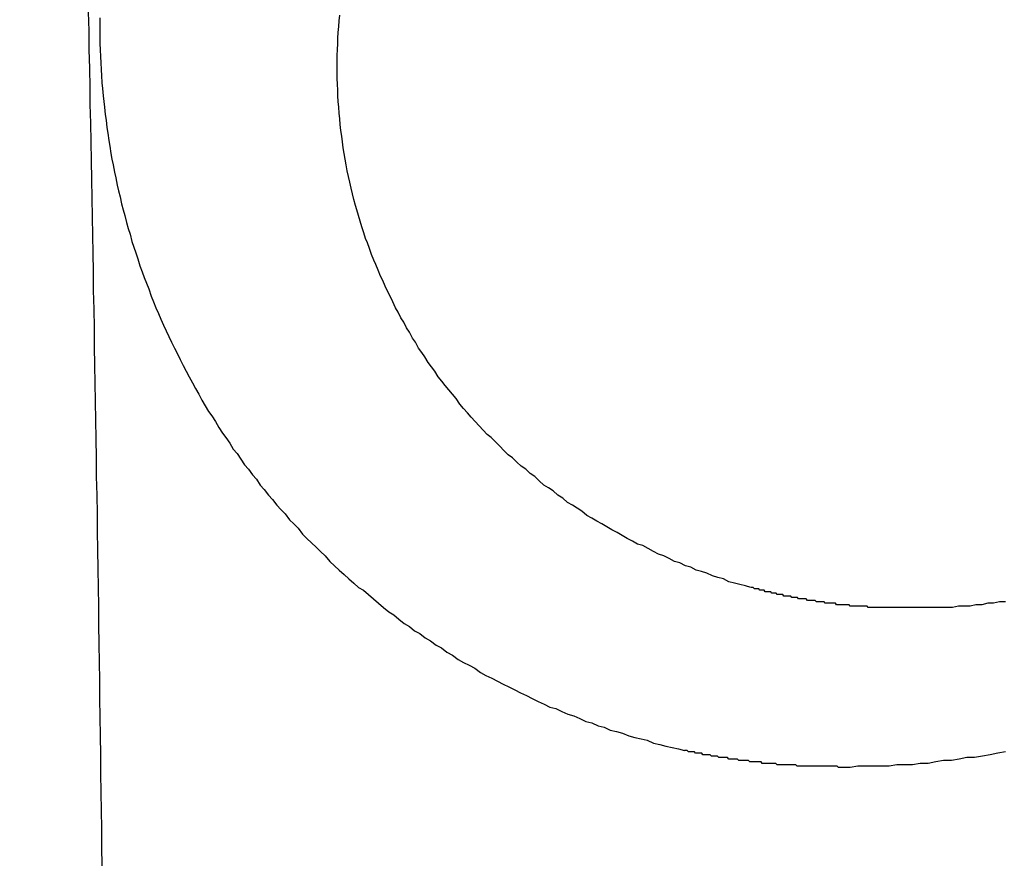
# Model space of a CAD drawing. Header units: millimetres. Extents: x -604189 to 881711, y -381903 to -7297.
# Tile 558 of 656: x -579678 to -579671, y -163291 to -163285. Entities that reach past the tile are written whole.
import ezdxf

# ---------------------------------------------------------------- set-up
doc = ezdxf.new("R2010")
doc.units = ezdxf.units.MM
doc.header["$LTSCALE"] = 100
doc.linetypes.add('0.5_0.5', pattern=[1, 0.5, -0.5])
doc.linetypes.add('ACAD_ISO04W100', pattern=[30.5, 24, -3, 0.5, -3])
doc.layers.get('Defpoints').update_dxf_attribs({"color": 30})
doc.layers.add('OPIS', color=7, linetype='Continuous')
doc.layers.add('strop osie', color=80, linetype='ACAD_ISO04W100', lineweight=5)
doc.styles.get("Standard").update_dxf_attribs({"font": 'romans.shx', "width": 0.5})
doc.dimstyles.new('1 50', dxfattribs={"dimtxt": 150, "dimasz": 80, "dimexe": 1, "dimexo": 1, "dimgap": 20, "dimtad": 1, "dimdec": 0, "dimlfac": 0.1, "dimtxsty": 'Standard', "dimblk": 'ARCHTICK', "dimcen": 200, "dimclrd": 2, "dimadec": 1, "dimazin": 0, "dimtfac": 1, "dimtdec": 0, "dimtmove": 0, "dimatfit": 3, "dimldrblk": 'ARCHTICK', "dimfxl": 120, "dimfxlon": 1, "dimtfill": 1, "dimarcsym": 0})

# ---------------------------------------------------------------- blocks, each defined once
blk = doc.blocks.new('_ArchTick')
at = {"layer": 'strop osie', "color": 0, "const_width": 0.15}
blk.add_lwpolyline([(-0.5, -0.5), (0.5, 0.5)], dxfattribs=at)
blk = doc.blocks.new('*D3294')
at = {"layer": 'Defpoints', "color": 0, "linetype": 'ByBlock', "lineweight": 5, "transparency": 16777216}
for p in [(-595783.1257, -159420.3032), (-593748.9238, -159420.3032), (-552118.9353, -179940.3025)]:
    blk.add_point(p, dxfattribs=at)
at = {"layer": 'OPIS', "color": 0, "linetype": 'Continuous', "lineweight": -2, "transparency": 16777216}
for p, q in [((-595723.1257, -159420.3032), (-595784.1257, -159420.3032)), ((-595723.1257, -179940.3025), (-595784.1257, -179940.3025))]:
    blk.add_line(p, q, dxfattribs=at)
at = {"layer": 'OPIS', "color": 2, "lineweight": -2, "transparency": 16777216}
blk.add_line((-595783.1257, -179940.3025), (-595783.1257, -159420.3032), dxfattribs=at)
at = {"layer": 'OPIS', "color": 2, "linetype": 'ByBlock', "lineweight": -2, "transparency": 16777216, "xscale": 80, "yscale": 80, "zscale": 80}
for p, rotation in [((-595783.1257, -159420.3032), 90), ((-595783.1257, -179940.3025), 270)]:
    blk.add_blockref('_ArchTick', p, dxfattribs=dict(at, rotation=rotation))
at = {"layer": 'OPIS', "color": 0, "linetype": 'ByBlock', "lineweight": 13, "transparency": 16777216, "insert": (-595878.1257, -169680.3029), "char_height": 150, "attachment_point": 5, "rotation": 90, "bg_fill": 3, "box_fill_scale": 1.1, "bg_fill_color": 256, "bg_fill_true_color": 13158600, "bg_fill_transparency": 0}
blk.add_mtext('2052', dxfattribs=at)

msp = doc.modelspace()

# ---------------------------------------------------------------- dimensions: what is measured, and where the dimension line sits
at = {"layer": 'OPIS', "color": 0, "linetype": 'ByBlock', "lineweight": 13}
dim = msp.add_linear_dim(base=(-595783.1257, -159420.3032), p1=(-552118.9353, -179940.3025), p2=(-593748.9238, -159420.3032), angle=90, dimstyle='1 50', override={"dimtmove": 1, "dimfxl": 60, "dimarcsym": 1}, dxfattribs=at)
dim.commit()
dim.dimension.update_dxf_attribs({"geometry": '*D3294', "text_midpoint": (-595878.1257, -169680.3029)})

# ---------------------------------------------------------------- next in the draw order: hatches: boundary and pattern name
at = {"layer": 'OPIS', "linetype": '0.5_0.5', "lineweight": 13}
h = msp.add_hatch(dxfattribs=at)
h.set_pattern_fill('ANSI37', color=0, scale=130)
h.set_pattern_definition([(45, (-597218.54, 256668.8), (-291.85832, 291.85832), []), (135, (-597218.54, 256668.8), (-291.85832, -291.85832), [])])
edge = h.paths.add_edge_path(flags=16)
edge.add_line((-570958.9159, -168985.2814), (-571058.9159, -168985.2814))
edge.add_line((-571058.9159, -168985.2814), (-572598.9159, -168985.2814))
edge.add_line((-572598.9159, -168985.2814), (-572598.9151, -170470.3002))
edge.add_line((-572598.9151, -170470.3002), (-570825.7626, -170470.3002))
edge.add_arc((-570508.9159, -170339.0992), 342.9366, 180, 202.49364, ccw=False)
edge.add_arc((-570508.9159, -170339.0992), 342.9366, 90, 180, ccw=False)
edge.add_line((-570508.9159, -169996.1626), (-570508.9159, -169764.7043))
edge.add_arc((-570058.9159, -168985.2814), 900, 180.0000001, 240, ccw=False)
edge = h.paths.add_edge_path(flags=17)
edge.add_line((-569358.9153, -170085.2814), (-569358.9159, -168985.2814))
edge.add_line((-569358.9159, -168985.2814), (-569358.9169, -168985.2814))
edge.add_line((-569358.9169, -168985.2814), (-569958.9159, -168985.2814))
edge.add_line((-569958.9159, -168985.2814), (-570058.9159, -168985.2814))
edge.add_line((-570058.9159, -168985.2814), (-570058.9159, -168925.2814))
edge.add_line((-570058.9159, -168925.2814), (-569958.9159, -168925.2814))
edge.add_line((-569958.9159, -168925.2814), (-569958.9159, -168865.2814))
edge.add_line((-569958.9159, -168865.2814), (-569358.9159, -168865.2814))
edge.add_line((-569358.9159, -168865.2814), (-569358.9169, -166865.2814))
edge.add_line((-569358.9169, -166865.2814), (-574098.917, -166865.2859))
edge.add_line((-574098.917, -166865.2859), (-574098.9143, -171970.3002))
edge.add_line((-574098.9143, -171970.3002), (-572608.9134, -171970.3002))
edge.add_line((-572608.9134, -171970.3002), (-571504.9134, -170590.3002))
edge.add_line((-571504.9134, -170590.3002), (-572718.915, -170590.3002))
edge.add_line((-572718.915, -170590.3002), (-572718.9159, -168865.2814))
edge.add_line((-572718.9159, -168865.2814), (-571058.9159, -168865.2814))
edge.add_line((-571058.9159, -168865.2814), (-571058.9159, -168925.2814))
edge.add_line((-571058.9159, -168925.2814), (-570958.9159, -168925.2814))
edge.add_line((-570958.9159, -168925.2814), (-570958.9159, -168985.2814))
edge.add_arc((-570058.9159, -168985.2814), 900, 180, 240)
edge.add_line((-570508.9159, -169764.7043), (-570508.9159, -169996.1626))
edge.add_arc((-570508.9159, -170339.0992), 342.9366, 0, 90, ccw=False)
edge.add_arc((-570508.9159, -170339.0992), 342.9366, 208.979889, 360, ccw=False)
edge.add_line((-570808.9134, -170505.2529), (-570808.9134, -171171.0862))
edge.add_arc((-570808.9134, -171220.3002), 49.214, 0, 90, ccw=False)
edge.add_arc((-570808.9134, -171220.3002), 49.214, 270, 360, ccw=False)
edge.add_line((-570808.9134, -171269.5142), (-570808.9134, -171970.3002))
edge.add_line((-570808.9134, -171970.3002), (-569358.9143, -171970.3002))
edge.add_line((-569358.9143, -171970.3002), (-569358.9153, -170085.2814))
h.paths.add_polyline_path([(-561118.9235, -159870.3032), (-590334.6553, -159870.3032), (-590334.6553, -161470.3032), (-562318.9235, -161470.3032), (-562318.9235, -172095.2924), (-561118.9235, -172095.2912), (-561118.9235, -168350.3032), (-552073.9191, -168350.3032), (-552073.9198, -167150.3032), (-561118.9235, -167150.3032)])
h.paths.add_polyline_path([(-572856.9268, -169813.6802), (-569451.0696, -169813.6802), (-569451.0696, -169408.6802), (-572856.9268, -169408.6802)], flags=16)
at = {"layer": 'OPIS', "linetype": 'ByBlock', "lineweight": 15}
h = msp.add_hatch(dxfattribs=at)
h.set_pattern_fill('ANSI37', color=0, scale=80, angle=45)
h.set_pattern_definition([(90, (-298582.96, 32475.8), (-254, 0), []), (180, (-298582.96, 32475.8), (-3e-14, -254), [])])
edge = h.paths.add_edge_path()
edge.add_arc((-579589.0864, -167378.9311), 50, 0, 90)
edge.add_line((-579589.0864, -167328.9311), (-579794.086, -167328.9296))
edge.add_arc((-579794.0864, -167378.9296), 50, 89.99957, 180)
edge.add_line((-579844.0864, -167378.9296), (-579844.0864, -167822.9296))
edge.add_arc((-579794.0864, -167822.9296), 50, 180, 270)
edge.add_line((-579794.0864, -167872.9296), (-579589.0852, -167872.9311))
edge.add_arc((-579589.0864, -167822.9311), 50, 270.00137, 360)
edge.add_line((-579539.0864, -167822.9311), (-579539.0864, -167378.9311))
edge = h.paths.add_edge_path()
edge.add_arc((-579589.0864, -167378.9311), 50, 0, 90)
edge.add_line((-579589.0864, -167328.9311), (-579794.086, -167328.9296))
edge.add_arc((-579794.0864, -167378.9296), 50, 89.99957, 180)
edge.add_line((-579844.0864, -167378.9296), (-579844.0864, -167822.9296))
edge.add_arc((-579794.0864, -167822.9296), 50, 180, 270)
edge.add_line((-579794.0864, -167872.9296), (-579589.0852, -167872.9311))
edge.add_arc((-579589.0864, -167822.9311), 50, 270.00137, 360)
edge.add_line((-579539.0864, -167822.9311), (-579539.0864, -167378.9311))
edge = h.paths.add_edge_path()
edge.add_line((-579899.0869, -167300.9296), (-579424.0864, -167300.9296))
edge.add_line((-579424.0864, -167300.9296), (-579424.0864, -167900.9296))
edge.add_line((-579424.0864, -167900.9296), (-579898.7893, -167900.9296))
edge.add_arc((-579899.0864, -167892.9351), 8, 180, 272.12845, ccw=False)
edge.add_line((-579907.0864, -167892.9351), (-579907.0864, -167308.9296))
edge.add_arc((-579899.0864, -167308.9296), 8, 90.0036, 180, ccw=False)
h.paths.add_polyline_path([(-581519.9316, -164217.8287), (-581520.0038, -164223.0917), (-581520.0785, -164228.3546), (-581520.1557, -164233.6175), (-581520.2354, -164238.8803), (-581520.3175, -164244.1431), (-581520.4022, -164249.4059), (-581520.4893, -164254.6686), (-581520.5789, -164259.9313), (-581520.671, -164265.194), (-581520.7656, -164270.4566), (-581520.8627, -164275.7191), (-581520.9623, -164280.9816), (-581521.0644, -164286.2441), (-581521.169, -164291.5065), (-581521.2762, -164296.7688), (-581521.3859, -164302.0311), (-581521.4981, -164307.2933), (-581521.6129, -164312.5555), (-581521.7302, -164317.8177), (-581521.85, -164323.0798), (-581521.9724, -164328.3418), (-581522.0974, -164333.6037), (-581522.2249, -164338.8656), (-581522.355, -164344.1275), (-581522.4875, -164349.3892), (-581522.6227, -164354.6509), (-581522.7604, -164359.9126), (-581522.9006, -164365.1742), (-581523.0434, -164370.4357), (-581523.1887, -164375.6971), (-581523.3365, -164380.9585), (-581523.4869, -164386.2198), (-581523.6399, -164391.481), (-581523.7954, -164396.7421), (-581523.9534, -164402.0032), (-581874.4894, -164402.0032), (-581874.6636, -164396.1979), (-581874.8347, -164390.3925), (-581875.0026, -164384.587), (-581875.1675, -164378.7814), (-581875.3293, -164372.9757), (-581875.4879, -164367.1699), (-581875.6435, -164361.3641), (-581875.7959, -164355.5582), (-581875.9453, -164349.7522), (-581876.0915, -164343.9461), (-581876.2347, -164338.1399), (-581876.3748, -164332.3337), (-581876.5118, -164326.5273), (-581876.6457, -164320.721), (-581876.7766, -164314.9145), (-581876.9043, -164309.108), (-581877.029, -164303.3014), (-581877.1506, -164297.4947), (-581877.2692, -164291.688), (-581877.3847, -164285.8812), (-581877.4971, -164280.0744), (-581877.6065, -164274.2675), (-581877.7128, -164268.4605), (-581877.8161, -164262.6535), (-581877.9163, -164256.8464), (-581878.0136, -164251.0393), (-581878.1077, -164245.2321), (-581878.1989, -164239.4249), (-581878.287, -164233.6176), (-581878.3721, -164227.8103), (-581878.4542, -164222.003), (-581878.5331, -164216.1956), (-581878.609, -164210.3881), (-581878.6817, -164204.5806), (-581878.7513, -164198.7731), (-581878.8177, -164192.9656), (-581878.8809, -164187.158), (-581878.9408, -164181.3503), (-581878.9974, -164175.5427), (-581879.0508, -164169.735), (-581879.1008, -164163.9273), (-581879.1474, -164158.1196), (-581879.1907, -164152.3118), (-581879.2305, -164146.504), (-581879.2671, -164140.6962), (-581879.3008, -164134.8884), (-581879.3319, -164129.0805), (-581879.3607, -164123.2727), (-581879.3876, -164117.4648), (-581879.413, -164111.6569), (-581879.4371, -164105.849), (-581879.4589, -164100.0411), (-581879.4746, -164094.2332), (-581879.4803, -164088.4252), (-581879.4721, -164082.6173), (-581879.4477, -164076.8094), (-581879.4062, -164071.0017), (-581879.3468, -164065.194), (-581879.2686, -164059.3867), (-581879.1711, -164053.5796), (-581879.054, -164047.7729), (-581878.9169, -164041.9666), (-581878.7592, -164036.1608), (-581878.5807, -164030.3556), (-581878.3809, -164024.551), (-581878.1593, -164018.7472), (-581877.9139, -164012.9442), (-581877.642, -164007.1426), (-581877.3412, -164001.3424), (-581877.0087, -163995.5441), (-581876.642, -163989.7479), (-581876.2384, -163983.9541), (-581875.7951, -163978.1631), (-581875.3044, -163972.3759), (-581874.7535, -163966.5944), (-581874.1294, -163960.8204), (-581873.4187, -163955.0562), (-581872.6048, -163949.3057), (-581871.6699, -163943.5738), (-581870.5962, -163937.8652), (-581869.3625, -163932.1882), (-581867.9406, -163926.5572), (-581866.3018, -163920.9875), (-581864.4165, -163915.4954), (-581862.2456, -163910.1095), (-581859.7439, -163904.869), (-581856.8691, -163899.824), (-581853.5823, -163895.0359), (-581849.8507, -163890.5913), (-581845.6711, -163886.5628), (-581841.1051, -163882.9766), (-581836.2236, -163879.8331), (-581831.0967, -163877.1059), (-581825.7845, -163874.761), (-581820.3362, -163872.7595), (-581814.7845, -163871.0636), (-581809.1537, -163869.636), (-581803.4678, -163868.4399), (-581797.7468, -163867.4397), (-581792, -163866.6034), (-581786.2346, -163865.8996), (-581780.4578, -163865.2975), (-581774.6738, -163864.7779), (-581768.8835, -163864.3337), (-581763.0882, -163863.9584), (-581757.2886, -163863.6459), (-581751.4857, -163863.3903), (-581745.6807, -163863.1856), (-581739.8745, -163863.026), (-581734.0676, -163862.9058), (-581728.2605, -163862.8192), (-581722.4529, -163862.7609), (-581716.6452, -163862.7252), (-581710.8373, -163862.7066), (-581705.0293, -163862.6995), (-581699.2214, -163862.6984), (-581693.9579, -163862.6992), (-581688.6943, -163862.7043), (-581683.4307, -163862.718), (-581678.1672, -163862.7444), (-581672.904, -163862.7879), (-581667.6411, -163862.8525), (-581662.3786, -163862.9424), (-581657.1167, -163863.062), (-581651.8556, -163863.2153), (-581646.5956, -163863.4066), (-581641.3374, -163863.6398), (-581636.0814, -163863.9191), (-581630.8282, -163864.2488), (-581625.5789, -163864.6335), (-581620.3343, -163865.0781), (-581615.0956, -163865.5875), (-581609.8645, -163866.1697), (-581604.6449, -163866.8465), (-581599.4421, -163867.642), (-581594.2627, -163868.5778), (-581589.1152, -163869.6762), (-581584.0126, -163870.9654), (-581578.9705, -163872.4743), (-581574.0093, -163874.2299), (-581569.153, -163876.2589), (-581564.4357, -163878.5906), (-581559.8962, -163881.2529), (-581555.5848, -163884.2684), (-581551.5542, -163887.6518), (-581547.8573, -163891.3941), (-581544.5341, -163895.4714), (-581541.5739, -163899.8236), (-581538.9521, -163904.3865), (-581536.6399, -163909.1142), (-581534.6062, -163913.9678), (-581532.8173, -163918.9178), (-581531.2409, -163923.9391), (-581529.8539, -163929.0163), (-581528.6357, -163934.1365), (-581527.5642, -163939.2896), (-581526.6186, -163944.4668), (-581525.7843, -163949.6633), (-581525.0481, -163954.8752), (-581524.397, -163960.0986), (-581523.8185, -163965.3302), (-581523.3025, -163970.5682), (-581522.8397, -163975.8113), (-581522.4206, -163981.0581), (-581522.037, -163986.3075), (-581521.6852, -163991.5592), (-581521.3628, -163996.8127), (-581521.0674, -164002.0678), (-581520.7965, -164007.3242), (-581520.5485, -164012.5818), (-581520.3221, -164017.8404), (-581520.1158, -164023.0998), (-581519.9283, -164028.3599), (-581519.7589, -164033.6206), (-581519.607, -164038.8818), (-581519.4722, -164044.1436), (-581519.354, -164049.4057), (-581519.252, -164054.6681), (-581519.1661, -164059.9308), (-581519.0959, -164065.1938), (-581519.0413, -164070.457), (-581519.0015, -164075.7203), (-581518.9758, -164080.9836), (-581518.9637, -164086.2471), (-581518.964, -164091.5105), (-581518.974, -164096.7739), (-581518.9909, -164102.0373), (-581519.0116, -164107.3008), (-581519.0336, -164112.5642), (-581519.0567, -164117.8276), (-581519.0812, -164123.091), (-581519.1071, -164128.3543), (-581519.1349, -164133.6177), (-581519.1648, -164138.8811), (-581519.197, -164144.1444), (-581519.2318, -164149.4077), (-581519.2693, -164154.671), (-581519.3096, -164159.9343), (-581519.3527, -164165.1975), (-581519.3986, -164170.4608), (-581519.4472, -164175.724), (-581519.4985, -164180.9872), (-581519.5525, -164186.2504), (-581519.6091, -164191.5135), (-581519.6684, -164196.7766), (-581519.7303, -164202.0397), (-581519.7949, -164207.3027), (-581519.862, -164212.5658)])
h.paths.add_polyline_path([(-582118.9235, -164407.0514), (-579418.9235, -164407.0514), (-579418.9235, -162910.7833), (-582118.9235, -162910.7833)])
h.paths.add_polyline_path([(-581950.7169, -164839.2246), (-581944.9098, -164839.1274), (-581939.1026, -164839.0333), (-581933.2954, -164838.9421), (-581927.4881, -164838.854), (-581921.6808, -164838.7689), (-581915.8734, -164838.6868), (-581910.066, -164838.6079), (-581904.2586, -164838.532), (-581898.4511, -164838.4593), (-581892.6436, -164838.3897), (-581886.836, -164838.3233), (-581881.0285, -164838.2601), (-581875.2208, -164838.2002), (-581869.4132, -164838.1436), (-581863.6055, -164838.0902), (-581857.7978, -164838.0402), (-581851.99, -164837.9936), (-581846.1823, -164837.9503), (-581840.3745, -164837.9105), (-581834.5667, -164837.8739), (-581828.7588, -164837.8402), (-581822.951, -164837.8091), (-581817.1431, -164837.7803), (-581811.3353, -164837.7533), (-581805.5274, -164837.728), (-581799.7195, -164837.7039), (-581793.9116, -164837.6821), (-581788.1037, -164837.6664), (-581782.2957, -164837.6607), (-581776.4878, -164837.6689), (-581770.6799, -164837.6933), (-581764.8721, -164837.7348), (-581759.0645, -164837.7942), (-581753.2571, -164837.8724), (-581747.4501, -164837.9698), (-581741.6433, -164838.087), (-581735.8371, -164838.2241), (-581730.0313, -164838.3818), (-581724.2261, -164838.5603), (-581718.4215, -164838.76), (-581712.6176, -164838.9817), (-581706.8147, -164839.2271), (-581701.013, -164839.499), (-581695.2129, -164839.7998), (-581689.4146, -164840.1323), (-581683.6184, -164840.499), (-581677.8246, -164840.9026), (-581672.0336, -164841.3459), (-581666.2464, -164841.8366), (-581660.4649, -164842.3875), (-581654.6909, -164843.0116), (-581648.9267, -164843.7223), (-581643.1762, -164844.5362), (-581637.4443, -164845.4711), (-581631.7357, -164846.5448), (-581626.0587, -164847.7785), (-581620.4276, -164849.2004), (-581614.858, -164850.8392), (-581609.3659, -164852.7245), (-581603.98, -164854.8954), (-581598.7394, -164857.3971), (-581593.6945, -164860.2719), (-581588.9064, -164863.5587), (-581584.4618, -164867.2903), (-581580.4333, -164871.4699), (-581576.8471, -164876.0359), (-581573.7036, -164880.9174), (-581570.9764, -164886.0443), (-581568.6314, -164891.3565), (-581566.63, -164896.8048), (-581564.9341, -164902.3565), (-581563.5065, -164907.9873), (-581562.3104, -164913.6732), (-581561.3102, -164919.3942), (-581560.4739, -164925.141), (-581559.7701, -164930.9064), (-581559.168, -164936.6832), (-581558.6484, -164942.4672), (-581558.2042, -164948.2574), (-581557.8289, -164954.0528), (-581557.5164, -164959.8524), (-581557.2608, -164965.6552), (-581557.0561, -164971.4603), (-581556.8965, -164977.2665), (-581556.7762, -164983.0733), (-581556.6897, -164988.8805), (-581556.6314, -164994.688), (-581556.5957, -165000.4958), (-581556.5771, -165006.3037), (-581556.57, -165012.1117), (-581556.5689, -165017.9196), (-581556.5697, -165023.1831), (-581556.5748, -165028.4467), (-581556.5885, -165033.7103), (-581556.6149, -165038.9738), (-581556.6584, -165044.237), (-581556.723, -165049.4999), (-581556.8129, -165054.7624), (-581556.9325, -165060.0242), (-581557.0858, -165065.2854), (-581557.277, -165070.5454), (-581557.5103, -165075.8036), (-581557.7896, -165081.0596), (-581558.1193, -165086.3128), (-581558.504, -165091.5621), (-581558.9486, -165096.8067), (-581559.458, -165102.0453), (-581560.0402, -165107.2765), (-581560.717, -165112.496), (-581561.5125, -165117.6989), (-581562.4483, -165122.8783), (-581563.5467, -165128.0258), (-581564.8359, -165133.1284), (-581566.3448, -165138.1705), (-581568.1004, -165143.1317), (-581570.1294, -165147.9879), (-581572.461, -165152.7053), (-581575.1234, -165157.2448), (-581578.1389, -165161.5562), (-581581.5223, -165165.5868), (-581585.2646, -165169.2837), (-581589.3419, -165172.6069), (-581593.6941, -165175.5671), (-581598.257, -165178.1889), (-581602.9847, -165180.5011), (-581607.8383, -165182.5347), (-581612.7882, -165184.3237), (-581617.8096, -165185.9001), (-581622.8868, -165187.287), (-581628.007, -165188.5053), (-581633.1601, -165189.5768), (-581638.3373, -165190.5224), (-581643.5337, -165191.3567), (-581648.7457, -165192.0929), (-581653.9691, -165192.744), (-581659.2007, -165193.3225), (-581664.4387, -165193.8385), (-581669.6817, -165194.3013), (-581674.9286, -165194.7204), (-581680.178, -165195.104), (-581685.4297, -165195.4558), (-581690.6832, -165195.7781), (-581695.9383, -165196.0736), (-581701.1947, -165196.3445), (-581706.4523, -165196.5925), (-581711.7109, -165196.8189), (-581716.9703, -165197.0252), (-581722.2304, -165197.2127), (-581727.4911, -165197.3821), (-581732.7523, -165197.534), (-581738.014, -165197.6688), (-581743.2761, -165197.787), (-581748.5386, -165197.889), (-581753.8013, -165197.9749), (-581759.0643, -165198.045), (-581764.3275, -165198.0997), (-581769.5907, -165198.1395), (-581774.8541, -165198.1652), (-581780.1175, -165198.1773), (-581785.381, -165198.177), (-581790.6444, -165198.167), (-581795.9078, -165198.1501), (-581801.1712, -165198.1294), (-581806.4347, -165198.1074), (-581811.6981, -165198.0843), (-581816.9614, -165198.0598), (-581822.2248, -165198.0338), (-581827.4882, -165198.006), (-581832.7515, -165197.9762), (-581838.0149, -165197.944), (-581843.2782, -165197.9092), (-581848.5415, -165197.8717), (-581853.8048, -165197.8314), (-581859.068, -165197.7883), (-581864.3313, -165197.7424), (-581869.5945, -165197.6938), (-581874.8577, -165197.6425), (-581880.1208, -165197.5885), (-581885.384, -165197.5319), (-581890.6471, -165197.4726), (-581895.9102, -165197.4107), (-581901.1732, -165197.3461), (-581906.4362, -165197.279), (-581911.6992, -165197.2094), (-581916.9622, -165197.1372), (-581922.2251, -165197.0625), (-581927.488, -165196.9853), (-581932.7508, -165196.9056), (-581938.0136, -165196.8235), (-581943.2764, -165196.7388), (-581948.5391, -165196.6517), (-581953.8018, -165196.5621), (-581959.0644, -165196.47), (-581964.327, -165196.3754), (-581969.5896, -165196.2783), (-581974.8521, -165196.1787), (-581980.1145, -165196.0766), (-581985.3769, -165195.972), (-581990.6393, -165195.8648), (-581995.9016, -165195.7551), (-582001.1638, -165195.6429), (-582006.426, -165195.5281), (-582011.6882, -165195.4108), (-582016.9502, -165195.291), (-582022.2123, -165195.1685), (-582027.4742, -165195.0436), (-582032.7361, -165194.9161), (-582037.998, -165194.786), (-582043.2597, -165194.6534), (-582048.5214, -165194.5183), (-582053.7831, -165194.3806), (-582059.0447, -165194.2404), (-582064.3062, -165194.0976), (-582069.5676, -165193.9523), (-582074.829, -165193.8044), (-582080.0903, -165193.654), (-582085.3515, -165193.5011), (-582090.6126, -165193.3456), (-582095.8737, -165193.1876), (-582095.8737, -164842.6516), (-582090.0684, -164842.4774), (-582084.263, -164842.3063), (-582078.4575, -164842.1383), (-582072.6519, -164841.9735), (-582066.8462, -164841.8117), (-582061.0404, -164841.6531), (-582055.2346, -164841.4975), (-582049.4287, -164841.3451), (-582043.6226, -164841.1957), (-582037.8166, -164841.0494), (-582032.0104, -164840.9063), (-582026.2041, -164840.7662), (-582020.3978, -164840.6292), (-582014.5914, -164840.4953), (-582008.785, -164840.3644), (-582002.9785, -164840.2367), (-581997.1719, -164840.112), (-581991.3652, -164839.9904), (-581985.5585, -164839.8718), (-581979.7517, -164839.7563), (-581973.9449, -164839.6439), (-581968.138, -164839.5345), (-581962.331, -164839.4282), (-581956.524, -164839.3249)])
edge = h.paths.add_edge_path()
edge.add_arc((-581748.9235, -162268.5433), 50, 0, 90.00043)
edge.add_line((-581748.9239, -162218.5433), (-581953.9243, -162218.5448))
edge.add_arc((-581953.9235, -162268.5448), 50, 90.00087, 180)
edge.add_line((-582003.9235, -162268.5448), (-582003.9235, -162712.5448))
edge.add_arc((-581953.9235, -162712.5448), 50, 180, 270.00224)
edge.add_line((-581953.9216, -162762.5448), (-581748.9228, -162762.5433))
edge.add_arc((-581748.9235, -162712.5433), 50, 270.00087, 360)
edge.add_line((-581698.9235, -162712.5433), (-581698.9235, -162268.5433))
edge = h.paths.add_edge_path()
edge.add_arc((-581748.9235, -161668.5433), 50, 0, 90.00043)
edge.add_line((-581748.9239, -161618.5433), (-581953.9243, -161618.5448))
edge.add_arc((-581953.9235, -161668.5448), 50, 90.00087, 180)
edge.add_line((-582003.9235, -161668.5448), (-582003.9235, -162112.5448))
edge.add_arc((-581953.9235, -162112.5448), 50, 180, 270.00224)
edge.add_line((-581953.9216, -162162.5448), (-581748.9228, -162162.5433))
edge.add_arc((-581748.9235, -162112.5433), 50, 270.00087, 360)
edge.add_line((-581698.9235, -162112.5433), (-581698.9235, -161668.5433))
h.paths.add_polyline_path([(-582118.9235, -162790.5433), (-579418.9235, -162790.5433), (-579418.9235, -161590.5433), (-582118.9235, -161590.5433)])
edge = h.paths.add_edge_path()
edge.add_arc((-579794.0864, -168270.0029), 50, 89.99957, 180)
edge.add_line((-579844.0864, -168270.0029), (-579844.0864, -168714.0029))
edge.add_arc((-579794.0864, -168714.0029), 50, 180, 270)
edge.add_line((-579794.0864, -168764.0029), (-579589.0852, -168764.0044))
edge.add_arc((-579589.0864, -168714.0044), 50, 270.00137, 360)
edge.add_line((-579539.0864, -168714.0044), (-579539.0864, -168270.0044))
edge.add_arc((-579589.0864, -168270.0044), 50, 0, 90)
edge.add_line((-579589.0864, -168220.0044), (-579794.086, -168220.0029))
edge = h.paths.add_edge_path()
edge.add_arc((-579589.0864, -169161.0778), 50, 0, 90)
edge.add_line((-579589.0864, -169111.0778), (-579794.086, -169111.0762))
edge.add_arc((-579794.0864, -169161.0762), 50, 89.99957, 180)
edge.add_line((-579844.0864, -169161.0762), (-579844.0864, -169605.0762))
edge.add_arc((-579794.0864, -169605.0762), 50, 180, 270)
edge.add_line((-579794.0864, -169655.0762), (-579589.0852, -169655.0778))
edge.add_arc((-579589.0864, -169605.0778), 50, 270.00137, 360)
edge.add_line((-579539.0864, -169605.0778), (-579539.0864, -169161.0778))
edge = h.paths.add_edge_path()
edge.add_arc((-579794.0864, -170052.1496), 50, 89.99957, 180)
edge.add_line((-579844.0864, -170052.1496), (-579844.0864, -170496.1496))
edge.add_arc((-579794.0864, -170496.1496), 50, 180, 270)
edge.add_line((-579794.0864, -170546.1496), (-579589.0852, -170546.1511))
edge.add_arc((-579589.0864, -170496.1511), 50, 270.00137, 360)
edge.add_line((-579539.0864, -170496.1511), (-579539.0864, -170052.1511))
edge.add_arc((-579589.0864, -170052.1511), 50, 0, 90)
edge.add_line((-579589.0864, -170002.1511), (-579794.086, -170002.1496))
edge = h.paths.add_edge_path()
edge.add_arc((-579794.0864, -170943.2229), 50, 89.99957, 180)
edge.add_line((-579844.0864, -170943.2229), (-579844.0864, -171387.2229))
edge.add_arc((-579794.0864, -171387.2229), 50, 180, 270)
edge.add_line((-579794.0864, -171437.2229), (-579589.0852, -171437.2244))
edge.add_arc((-579589.0864, -171387.2244), 50, 270.00137, 360)
edge.add_line((-579539.0864, -171387.2244), (-579539.0864, -170943.2244))
edge.add_arc((-579589.0864, -170943.2244), 50, 0, 90)
edge.add_line((-579589.0864, -170893.2244), (-579794.086, -170893.2229))
h.paths.add_polyline_path([(-579418.9235, -164527.2914), (-582118.9235, -164527.2914), (-582118.9235, -171970.3002), (-579418.9235, -171970.3002)])

# ---------------------------------------------------------------- next in the draw order: linework, layer by layer
at = {"color": 0}
for points in [[(-579677.3959, -163290.9056, 0), (-579677.3979, -163290.7756, 0), (-579677.3999, -163290.6456, 0), (-579677.4009, -163290.5256, 0), (-579677.4029, -163290.3956, 0), (-579677.4049, -163290.2656, 0), (-579677.4059, -163290.1356, 0), (-579677.4079, -163290.0056, 0), (-579677.4099, -163289.8756, 0), (-579677.4119, -163289.7456, 0), (-579677.4129, -163289.6156, 0), (-579677.4149, -163289.4956, 0), (-579677.4169, -163289.3656, 0), (-579677.4189, -163289.2356, 0), (-579677.4209, -163289.1056, 0), (-579677.4229, -163288.9756, 0), (-579677.4249, -163288.8456, 0), (-579677.4269, -163288.7156, 0), (-579677.4289, -163288.5856, 0), (-579677.4299, -163288.4656, 0), (-579677.4319, -163288.3356, 0), (-579677.4349, -163288.2056, 0), (-579677.4369, -163288.0756, 0), (-579677.4389, -163287.9456, 0), (-579677.4409, -163287.8156, 0), (-579677.4429, -163287.6856, 0), (-579677.4449, -163287.5556, 0), (-579677.4469, -163287.4356, 0), (-579677.4489, -163287.3056, 0), (-579677.4509, -163287.1756, 0), (-579677.4529, -163287.0456, 0), (-579677.4559, -163286.9156, 0), (-579677.4579, -163286.7856, 0), (-579677.4599, -163286.6556, 0), (-579677.4619, -163286.5356, 0), (-579677.4649, -163286.4056, 0), (-579677.4669, -163286.2756, 0), (-579677.4689, -163286.1456, 0), (-579677.4709, -163286.0156, 0), (-579677.4739, -163285.8856, 0), (-579677.4759, -163285.7556, 0), (-579677.4789, -163285.6256, 0), (-579677.4809, -163285.5056, 0), (-579677.4829, -163285.3756, 0), (-579677.4859, -163285.2456, 0), (-579677.4879, -163285.1156, 0), (-579677.4909, -163284.9856, 0)], [(-579677.4139, -163285.0256, 0), (-579677.4139, -163285.0656, 0), (-579677.4139, -163285.1156, 0), (-579677.4129, -163285.1556, 0), (-579677.4119, -163285.2056, 0), (-579677.4109, -163285.2456, 0), (-579677.4089, -163285.2956, 0), (-579677.4069, -163285.3356, 0), (-579677.4039, -163285.3856, 0), (-579677.4009, -163285.4256, 0), (-579677.3979, -163285.4756, 0), (-579677.3939, -163285.5156, 0), (-579677.3899, -163285.5656, 0), (-579677.3859, -163285.6056, 0), (-579677.3809, -163285.6456, 0), (-579677.3759, -163285.6956, 0), (-579677.3699, -163285.7356, 0), (-579677.3639, -163285.7856, 0), (-579677.3579, -163285.8256, 0), (-579677.3509, -163285.8756, 0), (-579677.3439, -163285.9156, 0), (-579677.3369, -163285.9656, 0), (-579677.3289, -163286.0056, 0), (-579677.3199, -163286.0456, 0), (-579677.3119, -163286.0956, 0), (-579677.3029, -163286.1356, 0), (-579677.2929, -163286.1856, 0), (-579677.2829, -163286.2256, 0), (-579677.2729, -163286.2656, 0), (-579677.2619, -163286.3156, 0), (-579677.2509, -163286.3556, 0), (-579677.2399, -163286.3956, 0), (-579677.2279, -163286.4456, 0), (-579677.2159, -163286.4856, 0), (-579677.2029, -163286.5256, 0), (-579677.1909, -163286.5756, 0), (-579677.1769, -163286.6156, 0), (-579677.1639, -163286.6556, 0), (-579677.1489, -163286.6956, 0), (-579677.1349, -163286.7456, 0), (-579677.1199, -163286.7856, 0), (-579677.1049, -163286.8256, 0), (-579677.0899, -163286.8656, 0), (-579677.0739, -163286.9056, 0), (-579677.0569, -163286.9556, 0), (-579677.0409, -163286.9956, 0), (-579677.0239, -163287.0356, 0), (-579677.0069, -163287.0756, 0), (-579676.9889, -163287.1156, 0), (-579676.9709, -163287.1556, 0), (-579676.9519, -163287.1956, 0), (-579676.9339, -163287.2356, 0), (-579676.9149, -163287.2756, 0), (-579676.8949, -163287.3156, 0), (-579676.8749, -163287.3556, 0), (-579676.8549, -163287.3956, 0), (-579676.8349, -163287.4356, 0), (-579676.8139, -163287.4756, 0), (-579676.7929, -163287.5156, 0), (-579676.7709, -163287.5556, 0), (-579676.7489, -163287.5956, 0), (-579676.7269, -163287.6356, 0), (-579676.7049, -163287.6756, 0), (-579676.6819, -163287.7156, 0), (-579676.6589, -163287.7556, 0), (-579676.6349, -163287.7856, 0), (-579676.6109, -163287.8256, 0), (-579676.5869, -163287.8656, 0), (-579676.5619, -163287.9056, 0), (-579676.5379, -163287.9356, 0), (-579676.5119, -163287.9756, 0), (-579676.4869, -163288.0156, 0), (-579676.4609, -163288.0456, 0), (-579676.4349, -163288.0856, 0), (-579676.4089, -163288.1256, 0), (-579676.3819, -163288.1556, 0), (-579676.3549, -163288.1956, 0), (-579676.3269, -163288.2256, 0), (-579676.2999, -163288.2656, 0), (-579676.2719, -163288.2956, 0), (-579676.2439, -163288.3356, 0), (-579676.2149, -163288.3656, 0), (-579676.1859, -163288.4056, 0), (-579676.1569, -163288.4356, 0), (-579676.1269, -163288.4656, 0), (-579676.0979, -163288.5056, 0), (-579676.0679, -163288.5356, 0), (-579676.0369, -163288.5656, 0), (-579676.0069, -163288.6056, 0), (-579675.9759, -163288.6356, 0), (-579675.9449, -163288.6656, 0), (-579675.9129, -163288.6956, 0), (-579675.8809, -163288.7256, 0), (-579675.8489, -163288.7556, 0), (-579675.8169, -163288.7956, 0), (-579675.7849, -163288.8256, 0), (-579675.7519, -163288.8556, 0), (-579675.7189, -163288.8856, 0), (-579675.6849, -163288.9156, 0), (-579675.6519, -163288.9456, 0), (-579675.6179, -163288.9756, 0), (-579675.5839, -163288.9956, 0), (-579675.5489, -163289.0256, 0), (-579675.5149, -163289.0556, 0), (-579675.4799, -163289.0856, 0), (-579675.4449, -163289.1156, 0), (-579675.4089, -163289.1456, 0), (-579675.3739, -163289.1656, 0), (-579675.3379, -163289.1956, 0), (-579675.3019, -163289.2256, 0), (-579675.2649, -163289.2456, 0), (-579675.2289, -163289.2756, 0), (-579675.1919, -163289.2956, 0), (-579675.1549, -163289.3256, 0), (-579675.1179, -163289.3456, 0), (-579675.0799, -163289.3756, 0), (-579675.0429, -163289.3956, 0), (-579675.0049, -163289.4256, 0), (-579674.9669, -163289.4456, 0), (-579674.9279, -163289.4756, 0), (-579674.8899, -163289.4956, 0), (-579674.8509, -163289.5156, 0), (-579674.8119, -163289.5356, 0), (-579674.7729, -163289.5656, 0), (-579674.7339, -163289.5856, 0), (-579674.6939, -163289.6056, 0), (-579674.6549, -163289.6256, 0), (-579674.6149, -163289.6456, 0), (-579674.5749, -163289.6656, 0), (-579674.5349, -163289.6856, 0), (-579674.4939, -163289.7056, 0), (-579674.4539, -163289.7256, 0), (-579674.4129, -163289.7456, 0), (-579674.3719, -163289.7656, 0), (-579674.3309, -163289.7856, 0), (-579674.2899, -163289.8056, 0), (-579674.2489, -163289.8156, 0), (-579674.2079, -163289.8356, 0), (-579674.1659, -163289.8556, 0), (-579674.1239, -163289.8656, 0), (-579674.0829, -163289.8856, 0), (-579674.0409, -163289.9056, 0), (-579673.9989, -163289.9156, 0), (-579673.9559, -163289.9356, 0), (-579673.9139, -163289.9456, 0), (-579673.8719, -163289.9656, 0), (-579673.8289, -163289.9756, 0), (-579673.7869, -163289.9856, 0), (-579673.7439, -163290.0056, 0), (-579673.7009, -163290.0156, 0), (-579673.6579, -163290.0256, 0), (-579673.6149, -163290.0356, 0), (-579673.5719, -163290.0556, 0), (-579673.5289, -163290.0656, 0), (-579673.4859, -163290.0756, 0), (-579673.4429, -163290.0856, 0), (-579673.3989, -163290.0956, 0), (-579673.3559, -163290.1056, 0)], [(-579672.8959, -163288.9756, 0), (-579672.9339, -163288.9656, 0), (-579672.9729, -163288.9556, 0), (-579673.0109, -163288.9456, 0), (-579673.0489, -163288.9356, 0), (-579673.0869, -163288.9156, 0), (-579673.1249, -163288.9056, 0), (-579673.1629, -163288.8956, 0), (-579673.2009, -163288.8756, 0), (-579673.2389, -163288.8656, 0), (-579673.2759, -163288.8556, 0), (-579673.3139, -163288.8356, 0), (-579673.3509, -163288.8256, 0), (-579673.3889, -163288.8056, 0), (-579673.4259, -163288.7956, 0), (-579673.4629, -163288.7756, 0), (-579673.4999, -163288.7556, 0), (-579673.5369, -163288.7456, 0), (-579673.5729, -163288.7256, 0), (-579673.6099, -163288.7056, 0), (-579673.6459, -163288.6856, 0), (-579673.6819, -163288.6756, 0), (-579673.7179, -163288.6556, 0), (-579673.7539, -163288.6356, 0), (-579673.7899, -163288.6156, 0), (-579673.8249, -163288.5956, 0), (-579673.8599, -163288.5756, 0), (-579673.8949, -163288.5556, 0), (-579673.9299, -163288.5356, 0), (-579673.9649, -163288.5156, 0), (-579673.9999, -163288.4956, 0), (-579674.0339, -163288.4756, 0), (-579674.0679, -163288.4456, 0), (-579674.1019, -163288.4256, 0), (-579674.1349, -163288.4056, 0), (-579674.1689, -163288.3856, 0), (-579674.2019, -163288.3556, 0), (-579674.2349, -163288.3356, 0), (-579674.2679, -163288.3056, 0), (-579674.2999, -163288.2856, 0), (-579674.3319, -163288.2656, 0), (-579674.3639, -163288.2356, 0), (-579674.3959, -163288.2056, 0), (-579674.4269, -163288.1856, 0), (-579674.4579, -163288.1556, 0), (-579674.4889, -163288.1356, 0), (-579674.5199, -163288.1056, 0), (-579674.5499, -163288.0756, 0), (-579674.5799, -163288.0556, 0), (-579674.6099, -163288.0256, 0), (-579674.6389, -163287.9956, 0), (-579674.6679, -163287.9656, 0), (-579674.6969, -163287.9356, 0), (-579674.7259, -163287.9156, 0), (-579674.7539, -163287.8856, 0), (-579674.7819, -163287.8556, 0), (-579674.8089, -163287.8256, 0), (-579674.8359, -163287.7956, 0), (-579674.8629, -163287.7656, 0), (-579674.8899, -163287.7356, 0), (-579674.9159, -163287.7056, 0), (-579674.9409, -163287.6656, 0), (-579674.9669, -163287.6356, 0), (-579674.9919, -163287.6056, 0), (-579675.0169, -163287.5756, 0), (-579675.0409, -163287.5456, 0), (-579675.0649, -163287.5156, 0), (-579675.0889, -163287.4756, 0), (-579675.1119, -163287.4456, 0), (-579675.1349, -163287.4156, 0), (-579675.1579, -163287.3756, 0), (-579675.1799, -163287.3456, 0), (-579675.2019, -163287.3156, 0), (-579675.2229, -163287.2756, 0), (-579675.2439, -163287.2456, 0), (-579675.2649, -163287.2056, 0), (-579675.2849, -163287.1756, 0), (-579675.3049, -163287.1356, 0), (-579675.3239, -163287.1056, 0), (-579675.3439, -163287.0656, 0), (-579675.3619, -163287.0356, 0), (-579675.3809, -163286.9956, 0), (-579675.3989, -163286.9556, 0), (-579675.4159, -163286.9256, 0), (-579675.4329, -163286.8856, 0), (-579675.4499, -163286.8456, 0), (-579675.4659, -163286.8156, 0), (-579675.4819, -163286.7756, 0), (-579675.4979, -163286.7356, 0), (-579675.5129, -163286.7056, 0), (-579675.5279, -163286.6656, 0), (-579675.5419, -163286.6256, 0), (-579675.5559, -163286.5856, 0), (-579675.5689, -163286.5556, 0), (-579675.5819, -163286.5156, 0), (-579675.5949, -163286.4756, 0), (-579675.6069, -163286.4356, 0), (-579675.6179, -163286.3956, 0), (-579675.6299, -163286.3556, 0), (-579675.6399, -163286.3256, 0), (-579675.6509, -163286.2856, 0), (-579675.6609, -163286.2456, 0), (-579675.6699, -163286.2056, 0), (-579675.6789, -163286.1656, 0), (-579675.6879, -163286.1256, 0), (-579675.6959, -163286.0856, 0), (-579675.7039, -163286.0456, 0), (-579675.7109, -163286.0056, 0), (-579675.7179, -163285.9656, 0), (-579675.7239, -163285.9256, 0), (-579675.7299, -163285.8856, 0), (-579675.7349, -163285.8456, 0), (-579675.7399, -163285.8056, 0), (-579675.7449, -163285.7656, 0), (-579675.7489, -163285.7256, 0), (-579675.7529, -163285.6856, 0), (-579675.7559, -163285.6456, 0), (-579675.7589, -163285.6056, 0), (-579675.7609, -163285.5656, 0), (-579675.7629, -163285.5256, 0), (-579675.7649, -163285.4856, 0), (-579675.7659, -163285.4456, 0), (-579675.7659, -163285.4056, 0), (-579675.7669, -163285.3656, 0), (-579675.7659, -163285.3256, 0), (-579675.7659, -163285.2856, 0), (-579675.7649, -163285.2456, 0), (-579675.7629, -163285.2056, 0), (-579675.7609, -163285.1656, 0), (-579675.7589, -163285.1256, 0), (-579675.7559, -163285.0856, 0), (-579675.7529, -163285.0456, 0), (-579675.7489, -163285.0056, 0)], [(-579671.9079, -163289.1156, 0), (-579671.9159, -163289.1156, 0), (-579671.9239, -163289.1156, 0), (-579671.9309, -163289.1156, 0), (-579671.9389, -163289.1156, 0), (-579671.9469, -163289.1156, 0), (-579671.9549, -163289.1156, 0), (-579671.9629, -163289.1156, 0), (-579671.9709, -163289.1156, 0), (-579671.9789, -163289.1156, 0), (-579671.9869, -163289.1156, 0), (-579671.9949, -163289.1156, 0), (-579672.0029, -163289.1156, 0), (-579672.0109, -163289.1156, 0), (-579672.0179, -163289.1156, 0), (-579672.0259, -163289.1156, 0), (-579672.0339, -163289.1156, 0), (-579672.0419, -163289.1156, 0), (-579672.0499, -163289.1156, 0), (-579672.0579, -163289.1156, 0), (-579672.0659, -163289.1156, 0), (-579672.0739, -163289.1156, 0), (-579672.0819, -163289.1156, 0), (-579672.0889, -163289.1056, 0), (-579672.0969, -163289.1056, 0), (-579672.1049, -163289.1056, 0), (-579672.1129, -163289.1056, 0), (-579672.1209, -163289.1056, 0), (-579672.1289, -163289.1056, 0), (-579672.1369, -163289.1056, 0), (-579672.1449, -163289.1056, 0), (-579672.1529, -163289.1056, 0), (-579672.1599, -163289.1056, 0), (-579672.1679, -163289.1056, 0), (-579672.1759, -163289.1056, 0), (-579672.1839, -163289.1056, 0), (-579672.1919, -163289.1056, 0), (-579672.1999, -163289.1056, 0), (-579672.2079, -163289.1056, 0), (-579672.2149, -163289.0956, 0), (-579672.2229, -163289.0956, 0), (-579672.2309, -163289.0956, 0), (-579672.2389, -163289.0956, 0), (-579672.2469, -163289.0956, 0), (-579672.2549, -163289.0956, 0), (-579672.2629, -163289.0956, 0), (-579672.2699, -163289.0956, 0), (-579672.2779, -163289.0956, 0), (-579672.2859, -163289.0956, 0), (-579672.2939, -163289.0956, 0), (-579672.3019, -163289.0956, 0), (-579672.3099, -163289.0856, 0), (-579672.3169, -163289.0856, 0), (-579672.3249, -163289.0856, 0), (-579672.3329, -163289.0856, 0), (-579672.3409, -163289.0856, 0), (-579672.3489, -163289.0856, 0), (-579672.3569, -163289.0856, 0), (-579672.3639, -163289.0856, 0), (-579672.3719, -163289.0856, 0), (-579672.3799, -163289.0856, 0), (-579672.3879, -163289.0756, 0), (-579672.3959, -163289.0756, 0), (-579672.4029, -163289.0756, 0), (-579672.4109, -163289.0756, 0), (-579672.4189, -163289.0756, 0), (-579672.4269, -163289.0756, 0), (-579672.4349, -163289.0756, 0), (-579672.4419, -163289.0756, 0), (-579672.4499, -163289.0656, 0), (-579672.4579, -163289.0656, 0), (-579672.4659, -163289.0656, 0), (-579672.4729, -163289.0656, 0), (-579672.4809, -163289.0656, 0), (-579672.4889, -163289.0656, 0), (-579672.4969, -163289.0656, 0), (-579672.5039, -163289.0656, 0), (-579672.5119, -163289.0556, 0), (-579672.5199, -163289.0556, 0), (-579672.5279, -163289.0556, 0), (-579672.5349, -163289.0556, 0), (-579672.5429, -163289.0556, 0), (-579672.5509, -163289.0556, 0), (-579672.5589, -163289.0556, 0), (-579672.5659, -163289.0556, 0), (-579672.5739, -163289.0456, 0), (-579672.5819, -163289.0456, 0), (-579672.5899, -163289.0456, 0), (-579672.5969, -163289.0456, 0), (-579672.6049, -163289.0456, 0), (-579672.6129, -163289.0456, 0), (-579672.6199, -163289.0356, 0), (-579672.6279, -163289.0356, 0), (-579672.6359, -163289.0356, 0), (-579672.6439, -163289.0356, 0), (-579672.6509, -163289.0356, 0), (-579672.6589, -163289.0356, 0), (-579672.6669, -163289.0356, 0), (-579672.6739, -163289.0256, 0), (-579672.6819, -163289.0256, 0), (-579672.6899, -163289.0256, 0), (-579672.6969, -163289.0256, 0), (-579672.7049, -163289.0256, 0), (-579672.7129, -163289.0256, 0), (-579672.7199, -163289.0156, 0), (-579672.7279, -163289.0156, 0), (-579672.7359, -163289.0156, 0), (-579672.7429, -163289.0156, 0), (-579672.7509, -163289.0156, 0), (-579672.7579, -163289.0056, 0), (-579672.7659, -163289.0056, 0), (-579672.7739, -163289.0056, 0), (-579672.7809, -163289.0056, 0), (-579672.7889, -163289.0056, 0), (-579672.7969, -163289.0056, 0), (-579672.8039, -163288.9956, 0), (-579672.8119, -163288.9956, 0), (-579672.8189, -163288.9956, 0), (-579672.8269, -163288.9956, 0), (-579672.8339, -163288.9956, 0), (-579672.8419, -163288.9856, 0), (-579672.8499, -163288.9856, 0), (-579672.8569, -163288.9856, 0), (-579672.8649, -163288.9856, 0), (-579672.8719, -163288.9856, 0), (-579672.8799, -163288.9756, 0), (-579672.8869, -163288.9756, 0), (-579672.8949, -163288.9756, 0)], [(-579671.1309, -163289.0756, 0), (-579671.1719, -163289.0756, 0), (-579671.2129, -163289.0856, 0), (-579671.2529, -163289.0856, 0), (-579671.2939, -163289.0956, 0), (-579671.3349, -163289.0956, 0), (-579671.3759, -163289.1056, 0), (-579671.4159, -163289.1056, 0), (-579671.4569, -163289.1056, 0), (-579671.4979, -163289.1156, 0), (-579671.5389, -163289.1156, 0), (-579671.5799, -163289.1156, 0), (-579671.6209, -163289.1156, 0), (-579671.6619, -163289.1156, 0), (-579671.7029, -163289.1156, 0), (-579671.7439, -163289.1156, 0), (-579671.7849, -163289.1156, 0), (-579671.8259, -163289.1156, 0), (-579671.8669, -163289.1156, 0), (-579671.9079, -163289.1156, 0)], [(-579672.2619, -163290.2256, 0), (-579672.2709, -163290.2256, 0), (-579672.2799, -163290.2256, 0), (-579672.2889, -163290.2256, 0), (-579672.2969, -163290.2156, 0), (-579672.3059, -163290.2156, 0), (-579672.3149, -163290.2156, 0), (-579672.3229, -163290.2156, 0), (-579672.3319, -163290.2156, 0), (-579672.3409, -163290.2156, 0), (-579672.3489, -163290.2156, 0), (-579672.3579, -163290.2156, 0), (-579672.3669, -163290.2156, 0), (-579672.3759, -163290.2156, 0), (-579672.3839, -163290.2156, 0), (-579672.3929, -163290.2156, 0), (-579672.4019, -163290.2156, 0), (-579672.4099, -163290.2156, 0), (-579672.4189, -163290.2156, 0), (-579672.4279, -163290.2156, 0), (-579672.4359, -163290.2156, 0), (-579672.4449, -163290.2156, 0), (-579672.4539, -163290.2156, 0), (-579672.4629, -163290.2156, 0), (-579672.4709, -163290.2156, 0), (-579672.4799, -163290.2156, 0), (-579672.4889, -163290.2156, 0), (-579672.4969, -163290.2156, 0), (-579672.5059, -163290.2156, 0), (-579672.5149, -163290.2156, 0), (-579672.5229, -163290.2156, 0), (-579672.5319, -163290.2156, 0), (-579672.5409, -163290.2156, 0), (-579672.5489, -163290.2156, 0), (-579672.5579, -163290.2156, 0), (-579672.5669, -163290.2156, 0), (-579672.5749, -163290.2156, 0), (-579672.5839, -163290.2056, 0), (-579672.5929, -163290.2056, 0), (-579672.6009, -163290.2056, 0), (-579672.6099, -163290.2056, 0), (-579672.6189, -163290.2056, 0), (-579672.6269, -163290.2056, 0), (-579672.6359, -163290.2056, 0), (-579672.6449, -163290.2056, 0), (-579672.6529, -163290.2056, 0), (-579672.6619, -163290.2056, 0), (-579672.6709, -163290.2056, 0), (-579672.6789, -163290.2056, 0), (-579672.6879, -163290.2056, 0), (-579672.6969, -163290.2056, 0), (-579672.7049, -163290.2056, 0), (-579672.7139, -163290.2056, 0), (-579672.7229, -163290.1956, 0), (-579672.7309, -163290.1956, 0), (-579672.7399, -163290.1956, 0), (-579672.7489, -163290.1956, 0), (-579672.7569, -163290.1956, 0), (-579672.7659, -163290.1956, 0), (-579672.7739, -163290.1956, 0), (-579672.7829, -163290.1956, 0), (-579672.7919, -163290.1956, 0), (-579672.7999, -163290.1956, 0), (-579672.8089, -163290.1956, 0), (-579672.8179, -163290.1956, 0), (-579672.8259, -163290.1856, 0), (-579672.8349, -163290.1856, 0), (-579672.8439, -163290.1856, 0), (-579672.8519, -163290.1856, 0), (-579672.8609, -163290.1856, 0), (-579672.8689, -163290.1856, 0), (-579672.8779, -163290.1856, 0), (-579672.8869, -163290.1856, 0), (-579672.8949, -163290.1856, 0), (-579672.9039, -163290.1856, 0), (-579672.9119, -163290.1756, 0), (-579672.9209, -163290.1756, 0), (-579672.9299, -163290.1756, 0), (-579672.9379, -163290.1756, 0), (-579672.9469, -163290.1756, 0), (-579672.9549, -163290.1756, 0), (-579672.9639, -163290.1756, 0), (-579672.9719, -163290.1756, 0), (-579672.9809, -163290.1756, 0), (-579672.9899, -163290.1656, 0), (-579672.9979, -163290.1656, 0), (-579673.0069, -163290.1656, 0), (-579673.0149, -163290.1656, 0), (-579673.0239, -163290.1656, 0), (-579673.0319, -163290.1656, 0), (-579673.0409, -163290.1656, 0), (-579673.0499, -163290.1656, 0), (-579673.0579, -163290.1556, 0), (-579673.0669, -163290.1556, 0), (-579673.0749, -163290.1556, 0), (-579673.0839, -163290.1556, 0), (-579673.0919, -163290.1556, 0), (-579673.1009, -163290.1556, 0), (-579673.1089, -163290.1556, 0), (-579673.1179, -163290.1556, 0), (-579673.1269, -163290.1456, 0), (-579673.1349, -163290.1456, 0), (-579673.1439, -163290.1456, 0), (-579673.1519, -163290.1456, 0), (-579673.1609, -163290.1456, 0), (-579673.1689, -163290.1456, 0), (-579673.1779, -163290.1356, 0), (-579673.1859, -163290.1356, 0), (-579673.1949, -163290.1356, 0), (-579673.2029, -163290.1356, 0), (-579673.2119, -163290.1356, 0), (-579673.2199, -163290.1356, 0), (-579673.2289, -163290.1356, 0), (-579673.2369, -163290.1256, 0), (-579673.2459, -163290.1256, 0), (-579673.2539, -163290.1256, 0), (-579673.2629, -163290.1256, 0), (-579673.2709, -163290.1256, 0), (-579673.2799, -163290.1256, 0), (-579673.2879, -163290.1156, 0), (-579673.2959, -163290.1156, 0), (-579673.3049, -163290.1156, 0), (-579673.3129, -163290.1156, 0), (-579673.3219, -163290.1156, 0), (-579673.3299, -163290.1156, 0), (-579673.3389, -163290.1056, 0), (-579673.3469, -163290.1056, 0), (-579673.3559, -163290.1056, 0)], [(-579671.1299, -163290.1156, 0), (-579671.1839, -163290.1256, 0), (-579671.2369, -163290.1356, 0), (-579671.2899, -163290.1456, 0), (-579671.3439, -163290.1556, 0), (-579671.3979, -163290.1556, 0), (-579671.4509, -163290.1656, 0), (-579671.5049, -163290.1756, 0), (-579671.5589, -163290.1756, 0), (-579671.6129, -163290.1856, 0), (-579671.6669, -163290.1956, 0), (-579671.7209, -163290.1956, 0), (-579671.7749, -163290.2056, 0), (-579671.8289, -163290.2056, 0), (-579671.8829, -163290.2056, 0), (-579671.9369, -163290.2156, 0), (-579671.9919, -163290.2156, 0), (-579672.0459, -163290.2156, 0), (-579672.0999, -163290.2156, 0), (-579672.1539, -163290.2156, 0), (-579672.2079, -163290.2256, 0), (-579672.2619, -163290.2256, 0)]]:
    msp.add_polyline3d(points, dxfattribs=at)

doc.saveas('drawing.dxf')
